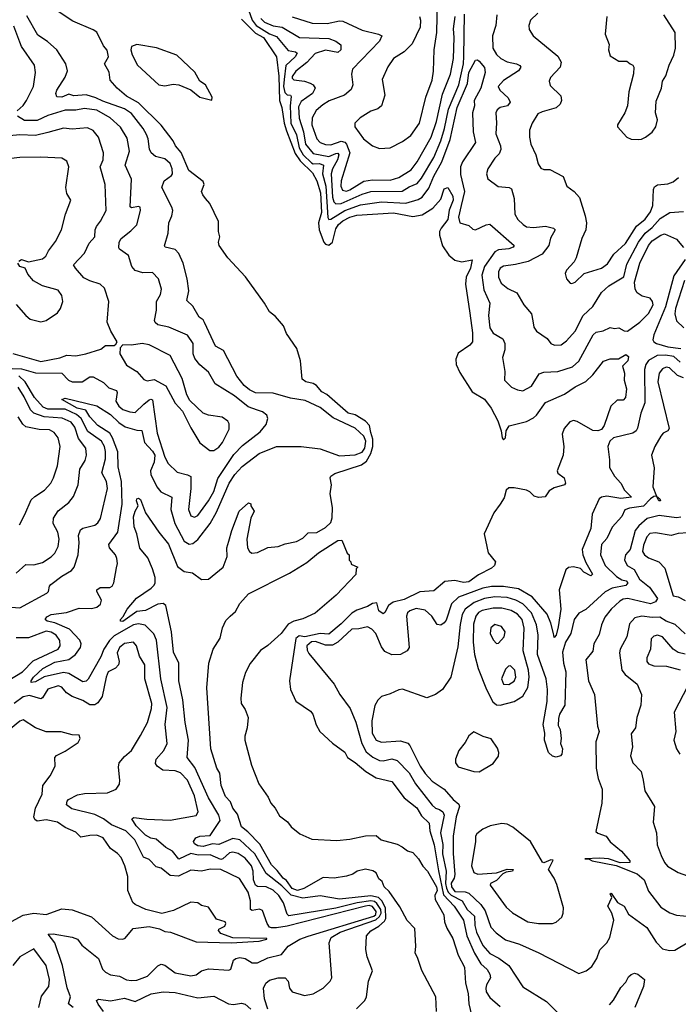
# Model space of a CAD drawing. Extents: x 1268547 to 1425625, y 515768 to 616754.
# Tile 342 of 507: x 1377274 to 1381045, y 558553 to 564188. Entities that reach past the tile are written whole.
import ezdxf

# ---------------------------------------------------------------- set-up
doc = ezdxf.new("R2010")
doc.units = 0

msp = doc.modelspace()

# ---------------------------------------------------------------- linework, layer by layer
at = {"layer": '0CON10XD'}
for points in [[(1379563.8, 564205), (1379569.2, 564185), (1379567.5, 564145), (1379520.4, 564049.6), (1379475, 564004.3), (1379414.3, 563965), (1379381.5, 563918.5), (1379350, 563845), (1379364.4, 563755), (1379345.6, 563695), (1379325, 563676.7), (1379285, 563663.1), (1379223.3, 563625), (1379193.3, 563595), (1379193.8, 563575), (1379243.1, 563505), (1379295, 563466), (1379335, 563450), (1379395, 563454.3), (1379465, 563490), (1379514, 563525), (1379563.8, 563595), (1379600.4, 563745), (1379635, 563842), (1379643.8, 563893.8), (1379646.9, 564015), (1379663.4, 564113.4), (1379666.1, 564295)], [(1379285.4, 561824.6), (1379276.1, 561865), (1379255, 561890.6), (1379195, 561925.8), (1379155, 561936.5), (1379032.3, 562042.3), (1379005, 562058.6), (1378974, 562095), (1378955, 562105.6), (1378912.5, 562115), (1378890.8, 562130.8), (1378881.1, 562235), (1378860.2, 562305), (1378802.1, 562392.1), (1378785.5, 562435.5), (1378738.6, 562488.6), (1378703.6, 562515), (1378676.6, 562565), (1378566.9, 562716.9), (1378465.6, 562825), (1378416.7, 562895), (1378413.3, 562915), (1378420, 562945), (1378412.9, 562975), (1378412.7, 563032.7), (1378363.8, 563135), (1378338.8, 563165), (1378322.5, 563185), (1378315.8, 563205), (1378330, 563245), (1378325, 563261.2), (1378243.1, 563325), (1378197.9, 563427.9), (1378165.4, 563465), (1378152.2, 563495), (1378084.7, 563584.7), (1377955, 563711.5), (1377885, 563750), (1377832.9, 563795), (1377791.8, 563841.8), (1377787.4, 563887.4), (1377760, 563935), (1377781.9, 563975), (1377775, 564012.5), (1377755, 564037.5), (1377715, 564115.6), (1377695, 564130), (1377578.3, 564178.3), (1377465, 564253.8)], [(1378584.5, 564244.5), (1378606, 564185), (1378627.9, 564155), (1378705, 564107), (1378745, 564090.4), (1378812, 564012), (1378853.6, 564003.6), (1378863.6, 563995), (1378850.8, 563975), (1378798.2, 563925), (1378789, 563845), (1378785.1, 563805), (1378791.5, 563771.5), (1378805, 563758.3), (1378825.2, 563755.2), (1378827.9, 563747.9), (1378822.2, 563695), (1378825.7, 563595), (1378859.4, 563529.4), (1378875, 563454.4), (1378897.8, 563415), (1378945, 563367.8), (1378955, 563362.9), (1378990, 563365), (1379014.1, 563354.1), (1379008.7, 563305), (1379027, 563235), (1379038.9, 563055), (1379044, 563044), (1379055, 563045.3), (1379135, 563095.4), (1379225, 563128), (1379344.9, 563145.1), (1379485, 563137.9), (1379555, 563158.1), (1379577.9, 563172.1), (1379616.2, 563223.8), (1379645, 563292.7), (1379691.7, 563375), (1379738.5, 563501.5), (1379778.8, 563685), (1379838.2, 563821.8), (1379846.6, 563885), (1379884.6, 563955.4), (1379895, 563957.8), (1379905, 563949.4), (1379935, 563914), (1379939.2, 563885), (1379913.5, 563795), (1379876.8, 563725), (1379877.5, 563695), (1379866.3, 563653.7), (1379869.6, 563545), (1379883.9, 563485), (1379809.8, 563375), (1379797.7, 563345), (1379797.9, 563302.1), (1379821.1, 563205), (1379801.9, 563125), (1379787.1, 563057.1), (1379795, 563024.2), (1379845, 563009.4), (1379868.5, 562988.5), (1379884.5, 562984.5), (1379945, 563013.2), (1379966.6, 563016.6), (1380105.8, 562895), (1380100, 562885), (1380075, 562875.6), (1380015, 562870.5), (1379995, 562860), (1379936.2, 562775), (1379920.7, 562725), (1379932, 562642), (1379965.3, 562565), (1379957.8, 562495), (1379965.3, 562425), (1379984.1, 562394.1), (1380040.8, 562360.8), (1380051.8, 562335), (1380051.9, 562298.1), (1380037.9, 562255), (1380051.2, 562175), (1380049.4, 562125), (1380090, 562085), (1380125, 562069.5), (1380155, 562064.5), (1380205, 562090.9), (1380248.8, 562161.2)], [(1378695.2, 558525), (1378676.3, 558585), (1378670.2, 558645), (1378683.8, 558675), (1378705, 558691.1), (1378755, 558704.8), (1378793.8, 558703.8), (1378810.5, 558685), (1378819.2, 558645), (1378835, 558625.4), (1378905, 558604.2), (1378955, 558613.1), (1379011.2, 558645), (1379052.5, 558685), (1379061.9, 558705), (1379046.1, 558905), (1379058.2, 558935), (1379108.2, 558965), (1379314.1, 559035.9), (1379335.1, 559054.9), (1379344.1, 559075), (1379341.6, 559095), (1379319.7, 559129.7), (1379305, 559141.2), (1379285, 559144.5), (1379206.8, 559133.2), (1379085, 559103.5), (1378815, 559059.6), (1378805, 559068), (1378783.7, 559133.7), (1378757.8, 559175), (1378725, 559206.7), (1378685, 559225.2), (1378635, 559227.1), (1378625, 559234.2), (1378612.7, 559265), (1378611.3, 559315), (1378601.9, 559345), (1378565, 559389.3), (1378525, 559416.2), (1378495, 559423.7), (1378475, 559420.3), (1378437.5, 559385), (1378425, 559380.9), (1378365, 559407.7), (1378296.2, 559406.2), (1378255, 559415.7), (1378185, 559384.1), (1378149.7, 559429.7), (1378110.7, 559450.7), (1378055, 559498.6), (1378025, 559504.5), (1377995, 559521.7), (1377940.5, 559575), (1377916.1, 559613.9), (1377927.6, 559622.4), (1378002, 559612), (1378136.5, 559606.5), (1378285, 559633.1), (1378296.5, 559655), (1378275, 559745.7), (1378235, 559835.4), (1378195, 559877.8), (1378165, 559888.8), (1378093.9, 559893.9), (1378061.1, 559915), (1378051.2, 559931.2), (1378055.5, 559955), (1378100, 560005), (1378117.9, 560045), (1378107.8, 560155), (1378117.9, 560252.1), (1378082, 560415), (1378056.7, 560636.7), (1378042.3, 560672.3), (1377992.8, 560722.8), (1377955, 560729.8), (1377925, 560724.8), (1377815, 560662.5), (1377787.7, 560635), (1377756.7, 560585), (1377739.2, 560540.8), (1377666.6, 560413.4), (1377655, 560403.2), (1377635, 560399.3), (1377556.2, 560446.2), (1377525, 560450.9), (1377415, 560427.2), (1377365, 560397.8), (1377340.8, 560395), (1377340.8, 560405), (1377353.9, 560425), (1377407.6, 560475), (1377475, 560510.4), (1377555, 560525.7), (1377593.7, 560555), (1377622.6, 560595), (1377625.3, 560615), (1377617.8, 560637.8), (1377559.5, 560699.5), (1377475, 560736.1), (1377431.4, 560745), (1377419.4, 560755), (1377429.2, 560770.8), (1377455, 560783.9), (1377542, 560795), (1377615, 560819.8), (1377685, 560817.7), (1377715.6, 560825), (1377736.7, 560843.3), (1377741.8, 560865), (1377715.5, 560915), (1377715.6, 560925), (1377735, 560939.2), (1377791.1, 560938.9), (1377804.5, 560945.5), (1377813.3, 560965), (1377828.9, 561051.1), (1377834.3, 561075.7), (1377831.1, 561105), (1377822.5, 561125), (1377788.5, 561165), (1377784.6, 561185), (1377835.8, 561255), (1377860.4, 561415), (1377857.6, 561545), (1377838.2, 561628.1), (1377835.4, 561715.4), (1377805.8, 561795), (1377790.5, 561820.5), (1377721.9, 561865), (1377675, 561915.3), (1377653.2, 561953.2), (1377602.9, 561965), (1377516, 562015), (1377535, 562022.2), (1377715, 561977.7), (1377795, 561928.5), (1377842.8, 561882.8), (1377878.6, 561858.6), (1377945, 561837.9), (1377974.1, 561835.9), (1377988.5, 561768.5), (1378035, 561718.3), (1378047.8, 561695), (1378045.1, 561654.9), (1378022.4, 561605), (1378024.3, 561585), (1378060.3, 561515), (1378082.8, 561485), (1378145.8, 561455.8), (1378138.8, 561385), (1378162.5, 561305), (1378215, 561202.5), (1378245, 561185.5), (1378265, 561190), (1378295, 561213.3), (1378365, 561303.9), (1378401.5, 561368.5), (1378472.7, 561535), (1378505.4, 561584.6), (1378548.4, 561631.6), (1378645, 561704.7), (1378745, 561744.6), (1378885.8, 561745.8), (1378995, 561731.4), (1379105, 561691.2), (1379195, 561697.4), (1379235, 561713.3), (1379250.6, 561735), (1379256.7, 561775), (1379245, 561803.4), (1379195, 561850.3), (1379068.6, 561908.6), (1378995, 561967.9), (1378908.9, 562008.9), (1378825, 562021), (1378725, 562050.5), (1378625, 562052.7), (1378589.2, 562069.2), (1378559.8, 562095), (1378517.6, 562147.6), (1378440.6, 562295), (1378395, 562319.5), (1378332.3, 562455), (1378325, 562469.4), (1378301.4, 562485), (1378265, 562548.6), (1378231.5, 562581.5), (1378242.1, 562635), (1378232.8, 562705), (1378209.4, 562795), (1378185, 562850), (1378165, 562872.2), (1378106.2, 562886.2), (1378104.1, 562894.1), (1378123.6, 562965), (1378127.9, 563025), (1378146.2, 563065), (1378150.4, 563095), (1378146.1, 563115), (1378087.9, 563227.9), (1378100.6, 563265), (1378143.8, 563295), (1378149.2, 563305), (1378146.5, 563335), (1378135.4, 563365), (1378105, 563390.5), (1378051.2, 563405), (1378026.9, 563425), (1378017.2, 563447.2), (1378010, 563505), (1378000.5, 563530.5), (1377981.1, 563565), (1377915, 563650.9), (1377875, 563677.6), (1377750.5, 563720.5), (1377710.6, 563740.6), (1377655, 563757.4), (1377585, 563751.2), (1377555, 563761.2), (1377515, 563744.2), (1377486.6, 563746.6), (1377481.2, 563765), (1377486.2, 563785), (1377535, 563859.4), (1377547.5, 563895), (1377538.2, 563935), (1377486.4, 564015), (1377432.9, 564062.9), (1377378.4, 564098.4), (1377315, 564210.4)], [(1378545, 564190.5), (1378625, 564109.9), (1378670.4, 564085), (1378745.3, 563975), (1378757.7, 563865), (1378761.8, 563725), (1378775.9, 563685), (1378788.7, 563595), (1378802.1, 563552), (1378851.5, 563421.5), (1378880.5, 563380.5), (1378950.4, 563310.4), (1378975, 563265.3), (1378996.6, 563196.6), (1379002.2, 563085), (1378985.8, 563025), (1378989.6, 562985), (1379015, 562914.8), (1379025, 562903.1), (1379045, 562898.1), (1379065.1, 562914.9), (1379085, 562991.5), (1379100.4, 563015), (1379125, 563036.3), (1379165, 563057.3), (1379205, 563068.8), (1379415, 563081.9), (1379525, 563060.8), (1379578.3, 563071.7), (1379640.2, 563109.8), (1379685, 563160.8), (1379705, 563218.8), (1379725, 563227.5), (1379755, 563178), (1379755.3, 563155.3), (1379732.5, 563097.5), (1379725.8, 563045), (1379686.7, 562995), (1379678.2, 562975), (1379678.4, 562955), (1379694.3, 562894.3), (1379730.6, 562840.6), (1379765, 562810.5), (1379805, 562801.9), (1379865, 562812.5), (1379854.6, 562765), (1379831.3, 562715), (1379826.3, 562675), (1379852, 562508), (1379866.7, 562395), (1379866.2, 562345), (1379850.6, 562325), (1379785, 562278.9), (1379772, 562245), (1379772.7, 562215), (1379795, 562168.6), (1379865, 562058.8), (1379936.2, 562016.2), (1379974.4, 561965), (1380011.5, 561891.5), (1380031.1, 561835), (1380036, 561795), (1380045, 561782.5), (1380055, 561793.8), (1380060, 561835), (1380077, 561863), (1380175, 561888.3), (1380215, 561909.6), (1380233.1, 561925), (1380285, 561996.2), (1380392.9, 562045), (1380454.3, 562085.7), (1380515, 562116.6), (1380555.7, 562155), (1380616.6, 562233.4), (1380655, 562246.1), (1380702.7, 562247.3), (1380745, 562271.1), (1380760.2, 562260.2), (1380755.2, 562234.8), (1380725.7, 562205), (1380737.5, 562165), (1380734.1, 562124.1), (1380748.8, 562075), (1380743.3, 562025), (1380729.3, 562010.7), (1380695, 562010), (1380658, 561975), (1380620, 561865), (1380605, 561842.1), (1380585, 561835.4), (1380555, 561835.9), (1380465, 561888.2), (1380445, 561893.6), (1380423.9, 561886.1), (1380391.5, 561848.5), (1380379.8, 561815), (1380390.2, 561745), (1380386.2, 561695), (1380352.3, 561605), (1380355, 561592.5), (1380391.2, 561565), (1380399.2, 561535), (1380394.3, 561525.7), (1380335, 561508.1), (1380305, 561490.6), (1380282.2, 561457.8), (1380245, 561453.8), (1380220, 561460), (1380195.6, 561485), (1380175, 561494.7), (1380105, 561509.2), (1380075, 561509.2), (1380059.4, 561495), (1380047.9, 561452.1), (1380025.4, 561415), (1379988.2, 561365), (1379933.8, 561245), (1379957, 561137), (1379998.8, 561085), (1379993.3, 561065), (1379975, 561048.8), (1379900.2, 561009.8), (1379845, 560970.8), (1379815, 560966.5), (1379765, 560978.1), (1379708.3, 560971.7), (1379645, 560919.2), (1379565, 560914.3), (1379475, 560870), (1379412.9, 560855), (1379385.5, 560835), (1379365.4, 560794.6), (1379355, 560788.1), (1379330, 560805), (1379319.6, 560849.6), (1379295, 560847.5), (1379265, 560828.8), (1379205, 560809.3), (1379175, 560792), (1379115, 560729.6), (1379045, 560670.6), (1378995, 560675.8), (1378906.5, 560656.5), (1378875, 560661.3), (1378855, 560647.1), (1378819.2, 560405), (1378824, 560355), (1378855, 560287.5), (1378939.8, 560229.8), (1378952.6, 560212.6), (1378972.4, 560152.4), (1378992.9, 560115), (1379065, 560047.5), (1379135, 559996), (1379151.4, 559965), (1379195, 559936.8), (1379255.4, 559885.4), (1379315, 559848.7), (1379405, 559828.8), (1379475, 559734.7), (1379548.2, 559678.2), (1379575, 559632.5), (1379618.8, 559588.8), (1379622.9, 559545), (1379647.2, 559465), (1379672.7, 559317.3), (1379700.2, 559180.2), (1379761.1, 559115), (1379815.2, 559035), (1379834.1, 558945), (1379878.8, 558845), (1379914.1, 558785), (1379951.4, 558751.4), (1379966.7, 558725), (1379969.7, 558705), (1379946.7, 558665), (1379942.4, 558645), (1379945.3, 558625), (1379965, 558592.2), (1380025, 558540.7)], [(1378655, 564193.9), (1378675, 564173.1), (1378725, 564153), (1378776.2, 564145), (1378876, 564086), (1379045, 564079), (1379084.4, 564065), (1379113.6, 564043.6), (1379113.3, 564015), (1379095, 564000), (1379025, 564012.5), (1378966, 563994), (1378917.8, 563942.2), (1378855, 563892.5), (1378835, 563862.5), (1378835, 563852), (1378843.7, 563843.6), (1378905, 563836.4), (1378938.1, 563825), (1378954.8, 563814.8), (1378965.3, 563795.3), (1378949.7, 563765), (1378885, 563719.4), (1378870.6, 563689.4), (1378874.1, 563624.1), (1378899.1, 563545), (1378910.9, 563475), (1378955, 563422.2), (1379045.1, 563404.9), (1379085, 563422.5), (1379095, 563423.1), (1379100.5, 563415), (1379093.7, 563385), (1379065, 563334), (1379057.9, 563305), (1379065, 563171.9), (1379073.6, 563145), (1379085, 563133.2), (1379115, 563135.7), (1379235, 563188.8), (1379285, 563203.9), (1379463.8, 563206.2), (1379505, 563231.6), (1379550, 563250), (1379575, 563279.7), (1379645, 563399.1), (1379684.9, 563495), (1379706.3, 563565), (1379729.4, 563675), (1379789.1, 563815), (1379815.8, 563935), (1379817.8, 563977.8), (1379820.5, 564219.5)], [(1378835, 564204.8), (1378948.2, 564168.2), (1379035, 564165.2), (1379105, 564180.7), (1379125, 564179.6), (1379235, 564127.7), (1379328.8, 564105), (1379347.8, 564095), (1379335, 564063.8), (1379178.9, 563905), (1379173.8, 563876.2), (1379182.5, 563815), (1379172.4, 563787.6), (1379134.7, 563755.3), (1379046.9, 563723.1), (1379008.9, 563701.1), (1378971.8, 563668.2), (1378949.2, 563625), (1378946.8, 563585), (1378975, 563505.6), (1378994.2, 563484.2), (1379025, 563473.3), (1379055, 563470.7), (1379115, 563491.9), (1379135, 563487.1), (1379145.3, 563475.3), (1379164.3, 563425), (1379115.7, 563265), (1379112.7, 563235), (1379122.4, 563212.4), (1379145, 563207.1), (1379165, 563213.6), (1379245, 563263), (1379295, 563270.8), (1379395, 563268.5), (1379445, 563284.8), (1379515, 563327.5), (1379550.2, 563375), (1379630.4, 563515), (1379660.6, 563605), (1379695, 563760.6), (1379741.5, 563875), (1379758.1, 563965), (1379762.6, 564085), (1379758.3, 564135), (1379768.1, 564205)], [(1380006.9, 564215), (1380000.4, 564155), (1379980.4, 564095), (1379983.8, 564025), (1380005, 563987.8), (1380028.1, 563965), (1380065, 563946.6), (1380118.8, 563935), (1380137.5, 563925), (1380142.5, 563915), (1380130, 563895), (1380045, 563840), (1380014.2, 563805), (1380022.9, 563785), (1380071.2, 563741.2), (1380082.5, 563715), (1380066.2, 563695), (1380025, 563685.5), (1380007.4, 563672.6), (1379999.4, 563655), (1380003.6, 563596.4), (1380000, 563535), (1380027.8, 563465), (1380029.4, 563445), (1380020, 563420), (1379994.3, 563395), (1379954.2, 563335), (1379946.7, 563305), (1379955, 563277.5), (1380013.5, 563233.5), (1380076.9, 563226.9), (1380090, 563220), (1380105.6, 563165), (1380108.9, 563075), (1380125.6, 563045), (1380156.9, 563015), (1380175, 563003.1), (1380215, 562997.5), (1380285, 563006.5), (1380330, 562995), (1380340.6, 562985), (1380312.8, 562937.2), (1380303.9, 562895), (1380265.2, 562844.8), (1380185, 562804.7), (1380113.3, 562786.7), (1380045, 562777.6), (1380024.6, 562765), (1380014.7, 562745), (1380015.3, 562715), (1380030.1, 562680.1), (1380068.8, 562648.8), (1380121.4, 562625), (1380161.1, 562555), (1380204.7, 562504.7), (1380211.8, 562465), (1380218.6, 562428.6), (1380232.5, 562405), (1380294, 562364), (1380315, 562334.5), (1380335.5, 562324.5), (1380375, 562327.8), (1380405, 562350.5), (1380454.8, 562405.2), (1380500.7, 562495), (1380555, 562545.5), (1380605, 562626.9), (1380646.9, 562665), (1380733.8, 562716.2), (1380751.2, 562788.8), (1380816.4, 562913.6), (1380854.4, 562965), (1380895, 562997.6), (1380940.2, 563049.8), (1380996.7, 563085), (1381075, 563090)], [(1380241.2, 564225), (1380198.5, 564185), (1380190, 564155), (1380192, 564132), (1380214.3, 564095), (1380355, 563979.5), (1380374.6, 563945), (1380368.2, 563915), (1380313.9, 563856.1), (1380306.4, 563835), (1380310.8, 563810.8), (1380372.2, 563752.2), (1380376.5, 563725), (1380369.5, 563705), (1380345, 563682.5), (1380265, 563660.6), (1380241.4, 563648.6), (1380207.5, 563595), (1380193.6, 563555), (1380192.5, 563515), (1380201.5, 563475), (1380229.6, 563415), (1380242.5, 563362.5), (1380258, 563338), (1380275, 563331.1), (1380310.2, 563330.2), (1380385, 563290), (1380407.5, 563235), (1380448, 563205), (1380479.3, 563169.3), (1380512.5, 563065), (1380520, 563025), (1380515.5, 562985), (1380491.9, 562935), (1380460.8, 562825), (1380447.9, 562802.1), (1380405, 562754), (1380397.5, 562735), (1380405, 562703.8), (1380425, 562680), (1380435, 562677.1), (1380455, 562685.6), (1380505.4, 562734.6), (1380604.3, 562765), (1380640.3, 562789.7), (1380676.2, 562845), (1380743.4, 562906.5), (1380805, 563005.3), (1380855, 563046.9), (1380885, 563088.5), (1380899.5, 563125), (1380902.3, 563215), (1380908.6, 563231.4), (1380925, 563242.2), (1380985, 563248.6), (1381015, 563259.2), (1381046.2, 563283.8)], [(1380635.8, 564205), (1380626, 564105), (1380648.8, 564045), (1380646.2, 564015), (1380655, 563980), (1380705, 563950), (1380749.3, 563949.3), (1380770, 563935), (1380785, 563927.5), (1380790, 563915), (1380788.3, 563878.3), (1380762.5, 563775), (1380753.8, 563695), (1380738.8, 563655), (1380697.5, 563585), (1380697.5, 563575), (1380750, 563515), (1380775, 563504), (1380815, 563502), (1380835, 563504), (1380856.7, 563515), (1380895, 563544), (1380915.8, 563575), (1380925.8, 563615), (1380913.8, 563655), (1380918.3, 563721.7), (1380948, 563795), (1380954.3, 563835), (1380973.6, 563866.4), (1380992.6, 563927.4), (1381020, 563985), (1381028.5, 564025), (1381026.9, 564115), (1380961.9, 564215)], [(1377258.9, 563665), (1377293.3, 563696.7), (1377313.3, 563725), (1377353.1, 563805), (1377364.6, 563885), (1377358.1, 563928.1), (1377285, 564034.4), (1377275, 564058), (1377240, 564150)], [(1378375, 563727.5), (1378375.7, 563745), (1378337.7, 563815), (1378306.4, 563836.4), (1378276.6, 563886.6), (1378174.5, 563984.5), (1378057.1, 564027.1), (1377945, 564045.6), (1377913.8, 564035), (1377909.7, 564015), (1377917.3, 563987.3), (1377947.9, 563927.9), (1378070, 563815), (1378105, 563809.1), (1378152.2, 563817.7), (1378186, 563815), (1378255, 563785.4), (1378305, 563744.3), (1378375, 563727.5)], [(1377232, 562192), (1377285, 562188.9), (1377365, 562166.1), (1377514.7, 562164.7), (1377553.9, 562125), (1377575, 562114.8), (1377631.2, 562115), (1377675, 562143.9), (1377694.7, 562144.7), (1377755, 562110.9), (1377785, 562080.5), (1377829.2, 562065), (1377832.5, 562055), (1377824.7, 562005), (1377842.8, 561975), (1377865, 561957.8), (1377905, 561942.7), (1377935, 561939.6), (1377985, 561987.5), (1378015, 562012.3), (1378025, 562016.4), (1378035, 562011.4), (1378062.2, 561822.2), (1378104.8, 561684.8), (1378125, 561647.5), (1378175, 561597.5), (1378235, 561583.6), (1378253.2, 561573.2), (1378254.1, 561505), (1378241.5, 561385), (1378255, 561348.9), (1378275, 561340), (1378295, 561350.8), (1378355, 561433.8), (1378385, 561488.1), (1378408.1, 561561.9), (1378499.9, 561700.1), (1378549.4, 561750.6), (1378650.6, 561829.4), (1378685, 561870.6), (1378694.5, 561905), (1378688.6, 561925), (1378665, 561942.9), (1378635, 561952.3), (1378582.9, 561972.9), (1378505, 562035.9), (1378394.2, 562104.2), (1378355, 562171.4), (1378305, 562213.3), (1378277.9, 562247.9), (1378268.2, 562275), (1378267.7, 562335), (1378235, 562382.1), (1378128.7, 562428.7), (1378065, 562441.5), (1378050, 562455), (1378046.5, 562466.5), (1378057.5, 562525), (1378057.9, 562575), (1378080, 562615), (1378086.7, 562645), (1378068.2, 562705), (1378035, 562740), (1377978.6, 562738.6), (1377935, 562751.9), (1377916.1, 562776.1), (1377898, 562838), (1377845, 562874.2), (1377842.2, 562882.2), (1377843.6, 562915), (1377854.4, 562935), (1377911.3, 562978.7), (1377945.5, 563014.5), (1377965.5, 563095), (1377964.2, 563114.2), (1377955, 563117.8), (1377915, 563110), (1377906.6, 563116.6), (1377915.3, 563275), (1377877.3, 563355), (1377902.3, 563435), (1377889.1, 563509.1), (1377852, 563572), (1377791.8, 563625), (1377715, 563669.8), (1377645, 563678.8), (1377595, 563669.4), (1377535, 563670.2), (1377435, 563639.8), (1377375, 563609.7), (1377301.1, 563611.1), (1377261.3, 563635)], [(1377235, 562276.4), (1377395, 562231.9), (1377505, 562252.6), (1377545, 562268.6), (1377596.4, 562263.6), (1377652.5, 562275), (1377737.9, 562302.1), (1377765, 562323.8), (1377815, 562322.5), (1377825, 562330), (1377832.5, 562345), (1377796, 562405), (1377775, 562457.5), (1377784.2, 562575), (1377760.3, 562650.3), (1377735, 562674.4), (1377675, 562692.8), (1377641.2, 562711.2), (1377593.1, 562765), (1377582.5, 562785), (1377645, 562852.1), (1377672.1, 562907.9), (1377705.2, 562944.8), (1377706.2, 562985), (1377713.1, 563005), (1377736.8, 563035), (1377768.9, 563095), (1377763.8, 563245), (1377735.5, 563345), (1377752.3, 563385), (1377753.8, 563425), (1377726.1, 563515), (1377695, 563552.9), (1377661.7, 563568.3), (1377575, 563561.1), (1377525, 563567.2), (1377435, 563542.2), (1377365, 563524.7), (1377275, 563528.6), (1377215, 563522.5)], [(1377268.6, 562805), (1377285, 562815.5), (1377325, 562801.5), (1377405, 562818.5), (1377424.3, 562835), (1377438.6, 562865), (1377478.8, 562918.8), (1377514.4, 562985), (1377535.8, 563075), (1377568, 563155), (1377545, 563192.5), (1377537.5, 563227.5), (1377555.6, 563345), (1377545, 563378), (1377515, 563394.4), (1377395, 563400.9), (1377275, 563399.3), (1377175, 563387.1)], [(1380248.8, 562161.2), (1380275, 562171.2), (1380355, 562174.7), (1380438.3, 562201.7), (1380476.1, 562233.9), (1380556.8, 562383.2), (1380575, 562400), (1380615, 562407.5), (1380655, 562426.9), (1380678.8, 562421.2), (1380705, 562424.3), (1380735, 562407.5), (1380755, 562405.5), (1380825, 562456), (1380875, 562505.8), (1380900.9, 562555), (1380898.1, 562575), (1380883.7, 562593.7), (1380837.9, 562605), (1380809, 562625), (1380798.5, 562645), (1380794.7, 562685), (1380823.8, 562795), (1380875, 562896.1), (1380895, 562921.7), (1380945, 562955.3), (1380965, 562962.1), (1381035, 562932.5), (1381074.8, 562884.8)], [(1377255, 562558), (1377308.9, 562495), (1377335, 562474.5), (1377395, 562459.2), (1377425, 562466), (1377490.3, 562509.7), (1377508.8, 562535), (1377522, 562575), (1377515, 562610), (1377495, 562639.2), (1377405, 562663.8), (1377354, 562694), (1377321.2, 562731.2), (1377306.2, 562766.2), (1377275, 562775.8), (1377264.3, 562795)], [(1381084.8, 562815.2), (1381018.7, 562721.3), (1380970.8, 562545), (1380905.2, 562385), (1380899.4, 562355), (1380905, 562343.4), (1380920.8, 562335), (1380985, 562316.3), (1381059.4, 562305)], [(1381079.8, 562695), (1381029, 562535), (1381024.8, 562504.8), (1381034.6, 562465), (1381076.2, 562425)], [(1378385, 561722.2), (1378415, 561742.2), (1378435, 561768.6), (1378473.5, 561845), (1378474.3, 561875), (1378465, 561889.2), (1378432.6, 561912.6), (1378355, 561924.4), (1378325.4, 561935.4), (1378247.6, 562007.6), (1378231.2, 562041.2), (1378203.6, 562135), (1378135.3, 562265.3), (1378016.3, 562326.4), (1377975, 562334.5), (1377915, 562325.8), (1377865, 562327.5), (1377850, 562310), (1377847.5, 562275), (1377885, 562211.2), (1377944.1, 562174.1), (1377985, 562128), (1378005, 562120.8), (1378045, 562128.9), (1378111.6, 562091.6), (1378165, 561993.8), (1378206.6, 561946.6), (1378255, 561851.2), (1378305, 561765.8), (1378362.6, 561722.6), (1378385, 561722.2)], [(1381055, 562228.5), (1381019.2, 562259.2), (1380972.5, 562267.5), (1380924.5, 562265), (1380875, 562236.7), (1380859, 562215), (1380851.5, 562185), (1380853.8, 561995), (1380830, 561935), (1380810.9, 561849.1), (1380803.3, 561835), (1380785, 561821.8), (1380674.7, 561795.3), (1380652.5, 561775), (1380640.8, 561745), (1380651.7, 561668.3), (1380650.6, 561625), (1380680, 561575), (1380716.7, 561535), (1380736.1, 561495), (1380777.1, 561455), (1380715, 561447.8), (1380635, 561461.3), (1380606, 561455), (1380591.1, 561445), (1380551.5, 561358.5), (1380544.2, 561275), (1380494.8, 561155), (1380497.6, 561125), (1380515, 561081.2), (1380554.6, 561015), (1380544.2, 561005), (1380505, 561025.8), (1380485, 561046.1), (1380445, 561056.7), (1380416.7, 561053.3), (1380400.3, 561039.7), (1380363.3, 560925), (1380372, 560815), (1380356.3, 560713.7), (1380345, 560666.2), (1380335, 560652.5), (1380329.5, 560675), (1380315.3, 560735), (1380294.8, 560785), (1380208.3, 560885), (1380129.7, 560929.7), (1380045, 560944.5), (1379975, 560943.1), (1379924.9, 560935.1), (1379786.6, 560883.4), (1379745.5, 560844.5), (1379715, 560751.9), (1379704.7, 560735.3), (1379685, 560722.7), (1379665, 560726.5), (1379634.7, 560775), (1379595, 560809), (1379545, 560818.9), (1379508.5, 560805), (1379495, 560793.3), (1379488.8, 560775), (1379504.7, 560595.3), (1379493.4, 560576.6), (1379455.4, 560554.6), (1379405, 560553.6), (1379365, 560571.9), (1379345, 560599.2), (1379314.1, 560675), (1379289.9, 560699.9), (1379265, 560712.6), (1379215, 560701.2), (1379175, 560699.7), (1379094.9, 560625.1), (1379065, 560609), (1379025, 560607.6), (1378968.3, 560628.3), (1378945, 560627.7), (1378919, 560605), (1378919.5, 560579.5), (1378929.8, 560559.8), (1379075.5, 560385), (1379107.5, 560325), (1379166, 560246), (1379198.3, 560168.3), (1379232.2, 560045), (1379258.2, 559998.2), (1379296.6, 559966.6), (1379335, 559947.6), (1379356, 559946), (1379405, 559958.5), (1379435, 559947.5), (1379505, 559876.9), (1379540.3, 559815), (1379635, 559693.3), (1379655, 559676.2), (1379677.5, 559667.5), (1379696.8, 559655), (1379703.6, 559635), (1379682.9, 559535), (1379697.6, 559467.6), (1379694.6, 559415), (1379715.6, 559315), (1379711.7, 559245), (1379718.1, 559218.1), (1379728, 559195), (1379745, 559177.5), (1379808.4, 559145), (1379836.4, 559095), (1379877.8, 559057.8), (1379880.7, 559005), (1379890, 558965), (1379925, 558890.3), (1379965, 558843.1), (1380016.9, 558816.9), (1380075.2, 558775.2), (1380154, 558654), (1380290.1, 558570.1), (1380354.5, 558505)], [(1377226, 560826), (1377275, 560822.4), (1377430, 560905), (1377440, 560915), (1377444.4, 560945), (1377451.9, 560955), (1377515, 561002.7), (1377570.8, 561035), (1377586.1, 561053.9), (1377608.2, 561125), (1377614.6, 561195), (1377611.2, 561235), (1377622.3, 561267.7), (1377635, 561278.2), (1377705, 561295.4), (1377721.5, 561308.5), (1377736.3, 561333.7), (1377776.7, 561505), (1377771.1, 561545), (1377744.7, 561595), (1377766, 561675), (1377766.4, 561716.4), (1377760.2, 561745), (1377743.3, 561775), (1377665, 561831), (1377627, 561905), (1377599, 561929), (1377535, 561958.6), (1377435, 561957.9), (1377409.4, 561969.4), (1377359.5, 562025), (1377306, 562116), (1377268.7, 562148.7)], [(1381075, 562138.6), (1381041.2, 562151.2), (1380995, 562195.8), (1380975, 562198.6), (1380955, 562188.9), (1380936.1, 562163.9), (1380927.1, 562115), (1380992.6, 561847.4), (1380985.6, 561835), (1380959.2, 561820.8), (1380945.4, 561805), (1380911.1, 561745), (1380891.4, 561695), (1380907.2, 561622.8), (1380899.5, 561515), (1380920, 561460), (1380940, 561445), (1380942.5, 561435), (1380934.1, 561434.1), (1380920, 561460), (1380905, 561458.6), (1380885, 561446.5), (1380846.1, 561403.9), (1380765, 561391.7), (1380738.2, 561381.8), (1380721.1, 561345), (1380666.2, 561283.8), (1380635, 561219.1), (1380604.7, 561185), (1380599.2, 561125), (1380625.3, 561065), (1380690.5, 561000.5), (1380721.6, 560981.6), (1380746.5, 560976.5), (1380755.4, 560964.6), (1380745, 560950), (1380666.1, 560933.9), (1380626.2, 560913.8), (1380515, 560811.8), (1380475, 560790.9), (1380448.5, 560755), (1380430.3, 560675), (1380399.8, 560625), (1380381.7, 560568.3), (1380387, 560505), (1380400.7, 560455), (1380395.3, 560264.7), (1380365, 560213.8), (1380359.1, 560189.1), (1380358, 560148), (1380368, 560125), (1380374.2, 560075), (1380370, 560045), (1380382.5, 560015), (1380377.5, 559985), (1380370, 559975), (1380345, 559967.5), (1380325, 559973.3), (1380301.2, 559995), (1380278.8, 560065), (1380281.4, 560105), (1380270.5, 560155), (1380293.3, 560285), (1380295.2, 560354.8), (1380288.5, 560415), (1380239, 560555), (1380242.5, 560665), (1380233.3, 560725), (1380203.5, 560793.5), (1380155, 560844.4), (1380115, 560866.2), (1380065, 560881), (1379995, 560885.2), (1379935, 560875.8), (1379876.8, 560853.2), (1379824.9, 560815.1), (1379806.6, 560783.4), (1379795.6, 560725.6), (1379782, 560598), (1379742.5, 560425), (1379695, 560354), (1379655, 560325.7), (1379605, 560307.1), (1379465, 560355.6), (1379445, 560353.1), (1379395, 560329.4), (1379345, 560314.3), (1379325, 560294.4), (1379306.6, 560263.4), (1379289.4, 560175), (1379291.9, 560105), (1379315, 560065.3), (1379346.5, 560053.5), (1379455, 560061.2), (1379496.9, 560046.9), (1379508.6, 560035), (1379566.2, 559915), (1379595, 559874.2), (1379635, 559830.6), (1379704.4, 559784.4), (1379756.7, 559725), (1379788.4, 559698.4), (1379792.5, 559685), (1379772.6, 559625), (1379755.6, 559515), (1379755.2, 559415.2), (1379766.3, 559295), (1379762.1, 559275), (1379744.4, 559245.6), (1379745.6, 559225), (1379765, 559199.1), (1379825, 559196.6), (1379845, 559189.7), (1379914.5, 559124.5), (1379938.3, 559088.3), (1379971.3, 558995), (1380001.7, 558961.7), (1380055, 558922.5), (1380135, 558897.2), (1380247, 558847), (1380475, 558730), (1380516.7, 558745), (1380550.7, 558769.3), (1380579.2, 558815), (1380595, 558864), (1380635.6, 558905), (1380652.9, 558935), (1380675.5, 559034.5), (1380663.8, 559075), (1380642.2, 559115), (1380664.5, 559165), (1380654.6, 559185), (1380660.8, 559189.2), (1380696, 559135), (1380735, 559113.8), (1380759.4, 559069.4), (1380865, 558992.5), (1380918.1, 558908.1), (1380955, 558870.6), (1380995, 558861.2), (1381025, 558863.8), (1381105, 558910.6)], [(1377255, 561020.9), (1377310, 561070), (1377355, 561068), (1377405, 561080.8), (1377455, 561113.8), (1377476.2, 561135), (1377495, 561172), (1377500.3, 561215), (1377492, 561255), (1377466.2, 561305), (1377468.5, 561335), (1377495, 561376.7), (1377555, 561424.4), (1377581.5, 561458.5), (1377608.2, 561525), (1377619.4, 561615), (1377648.7, 561665), (1377657.7, 561695), (1377653.1, 561735), (1377610.2, 561790.2), (1377589.6, 561855), (1377569.4, 561885), (1377518.1, 561908.1), (1377415.2, 561914.8), (1377355.1, 561935.1), (1377335.7, 561955.7), (1377300, 562030), (1377264.9, 562084.8)], [(1377273.9, 561296.1), (1377304.4, 561355.6), (1377340.8, 561439.2), (1377360.4, 561459.6), (1377417.1, 561495), (1377453.3, 561535), (1377468.2, 561565), (1377490, 561635), (1377506.4, 561745), (1377495.4, 561795), (1377472.5, 561825), (1377445, 561841.3), (1377385, 561841.6), (1377308.6, 561858.6), (1377292.6, 561872.6), (1377265.4, 561915)], [(1379202.2, 558527.8), (1379250, 558575), (1379260, 558595), (1379270.6, 558685), (1379294.3, 558745), (1379264, 558825), (1379255.8, 558865.8), (1379260.6, 558945), (1379285, 558973.1), (1379330.7, 558999.3), (1379362, 559028), (1379370.6, 559045), (1379369.5, 559105), (1379347.4, 559145), (1379327.6, 559165), (1379285, 559173.7), (1379105, 559153.9), (1378995, 559174), (1378895, 559161.3), (1378828.3, 559178.3), (1378775, 559231.9), (1378685, 559302.2), (1378620.7, 559415), (1378535, 559495.2), (1378495, 559502.1), (1378415, 559467.8), (1378378.5, 559471.5), (1378325, 559456.9), (1378295, 559459.6), (1378275, 559470.6), (1378269.4, 559485), (1378283.1, 559505), (1378305, 559516.1), (1378365, 559520), (1378407.3, 559582.7), (1378421.5, 559605), (1378413.6, 559635), (1378354.9, 559734.9), (1378277.7, 559907.7), (1378233.4, 559965), (1378241.6, 560065), (1378221, 560165), (1378208.9, 560295), (1378185.8, 560405), (1378184.7, 560504.7), (1378155, 560568), (1378143, 560685), (1378110, 560835), (1378095.8, 560845.8), (1378065, 560843.6), (1377995, 560806), (1377945, 560800), (1377865, 560744.5), (1377850.8, 560745), (1377850.8, 560755), (1377867.3, 560772.7), (1377890, 560815), (1377942.7, 560877.3), (1378027.8, 560935), (1378045, 560951.4), (1378049.2, 560965), (1378049.6, 560995), (1378035.4, 561045), (1378007.3, 561107.3), (1377962.7, 561162.7), (1377944.5, 561245), (1377928.8, 561285), (1377925, 561342.5), (1377935, 561376), (1377952.9, 561405), (1377942.1, 561435), (1377945, 561446.2), (1377955, 561450), (1377965, 561441.2), (1377994.5, 561365), (1378070, 561255), (1378126.4, 561186.4), (1378178.4, 561058.4), (1378215, 561029.3), (1378262.9, 561022.9), (1378315, 560984.2), (1378355, 560986.2), (1378438.8, 561055), (1378462, 561115), (1378460, 561165), (1378472.5, 561202.5), (1378488.8, 561265), (1378531.2, 561375), (1378585, 561422.5), (1378597.5, 561417.5), (1378597.5, 561405), (1378617.5, 561375), (1378597.5, 561335), (1378574, 561215), (1378579.2, 561165), (1378589.2, 561145), (1378602.5, 561135), (1378635, 561137.8), (1378695, 561166.7), (1378755, 561173.5), (1378795, 561188.9), (1378859.3, 561200.7), (1378895, 561221.4), (1378925, 561250.6), (1378975, 561253.8), (1379025, 561280.8), (1379055, 561310), (1379063.6, 561336.4), (1379066, 561396), (1379051.6, 561475), (1379058.9, 561525), (1379051.2, 561565), (1379056, 561575), (1379079.2, 561590.8), (1379230.6, 561639.4), (1379259.6, 561660.4), (1379284.6, 561705.4), (1379295.9, 561745), (1379296.9, 561786.9), (1379285.4, 561824.6)], [(1381059.9, 561340.1), (1381035, 561337.3), (1380935, 561351.2), (1380866.9, 561333.1), (1380818.5, 561291.5), (1380798.4, 561265), (1380769.5, 561155), (1380742.1, 561125), (1380736.4, 561096.4), (1380751.4, 561065), (1380791.3, 561041.3), (1380822.8, 560985), (1380879.8, 560939.8), (1380925.7, 560875), (1380915, 560856.2), (1380885, 560845.3), (1380755.4, 560875.4), (1380728.6, 560871.4), (1380710.1, 560859.9), (1380661.1, 560815), (1380625, 560769.4), (1380604.7, 560725.3), (1380591.3, 560668.7), (1380560.9, 560615), (1380555.3, 560574.7), (1380515.7, 560525), (1380530.9, 560405), (1380565.5, 560325), (1380582.7, 560145), (1380592.3, 560115), (1380572.4, 560055), (1380575.3, 559905), (1380585.3, 559845.3), (1380609.4, 559785), (1380608.6, 559745), (1380607.5, 559705), (1380572.9, 559542.9), (1380585, 559532), (1380631.2, 559515), (1380655, 559482), (1380720.2, 559430.2), (1380766.9, 559375), (1380767.5, 559365), (1380712.3, 559362.3), (1380645, 559386.4), (1380595, 559390), (1380510, 559385), (1380535, 559384.2), (1380551.2, 559375), (1380688.3, 559348.3), (1380809.3, 559299.3), (1380850.4, 559265), (1380875, 559201.4), (1380945, 559108.8), (1380997, 559077), (1381035, 559063.1), (1381115, 559054.7)], [(1381099.1, 561250.9), (1381045, 561248.2), (1381004.1, 561235.9), (1380915, 561250.9), (1380882.2, 561247.8), (1380865, 561228.5), (1380845, 561180), (1380839, 561145), (1380851.1, 561125), (1380875, 561108), (1380934.2, 561084.2), (1380968, 561048), (1381015, 560890), (1381045, 560884.7), (1381085, 560864.1)], [(1379661.4, 558511.4), (1379656.2, 558596.2), (1379577.4, 558747.4), (1379551.8, 558821.8), (1379538.1, 558845), (1379541.8, 558885), (1379536.7, 558986.7), (1379492.8, 559032.8), (1379451.5, 559111.5), (1379388.9, 559198.9), (1379361.4, 559225), (1379350, 559255), (1379331.2, 559271.2), (1379314.3, 559305), (1379296.9, 559316.9), (1379253.4, 559326.6), (1379206.7, 559315), (1379181.7, 559298.3), (1379145, 559287.1), (1379075, 559275.6), (1379011.2, 559278.8), (1378901.9, 559215), (1378865, 559204.2), (1378833.3, 559215), (1378801.9, 559261.9), (1378783.5, 559275), (1378749.1, 559319.1), (1378715, 559350.8), (1378649, 559469), (1378580.4, 559540.4), (1378545, 559568.6), (1378520.4, 559640.4), (1378495, 559675.8), (1378481.8, 559711.8), (1378452.9, 559742.9), (1378427.1, 559805), (1378419.6, 559875), (1378402.9, 559905), (1378367.9, 560015), (1378345.4, 560365), (1378357.5, 560505), (1378382.7, 560585), (1378421.9, 560648.1), (1378435, 560707.1), (1378455, 560748.5), (1378479.6, 560775), (1378509.7, 560800.3), (1378535, 560846.9), (1378585, 560902.2), (1378818.9, 561021.1), (1378918.6, 561081.4), (1378985, 561136), (1379095, 561207.5), (1379118.3, 561208.3), (1379150, 561135), (1379160, 561125), (1379160, 561095), (1379170, 561085), (1379171.7, 561071.7), (1379210, 561055), (1379200, 561045), (1379198.3, 561011.7), (1379086.2, 560895), (1378965, 560792), (1378895, 560758), (1378843.6, 560746.4), (1378811.2, 560728.8), (1378771.2, 560675), (1378695, 560606), (1378652.6, 560577.4), (1378593.3, 560503.3), (1378567.7, 560452.3), (1378550, 560395), (1378539.4, 560305), (1378543.1, 560275), (1378565, 560240), (1378582, 560195), (1378577.5, 560135), (1378562.5, 560087.5), (1378562.7, 560065), (1378602.1, 559922.1), (1378643.9, 559813.9), (1378697.7, 559737.7), (1378711.9, 559705), (1378736.9, 559675), (1378761.2, 559631.2), (1378807.5, 559597.5), (1378829.3, 559569.3), (1378879, 559529), (1378947.7, 559497.7), (1379089.8, 559490.2), (1379165, 559497.3), (1379255, 559516.6), (1379315, 559518.2), (1379344.7, 559494.7), (1379435, 559468.6), (1379463.3, 559453.3), (1379495, 559430.8), (1379525, 559421.5), (1379557.9, 559385), (1379583.1, 559343.1), (1379609.2, 559315), (1379660.2, 559225), (1379663.7, 559205), (1379651.8, 559175), (1379653.1, 559153.1), (1379701.8, 559065), (1379705.5, 559025), (1379719.2, 558989.2), (1379755, 558930), (1379784.6, 558834.6), (1379821.5, 558765), (1379827.1, 558675), (1379841.8, 558615), (1379845.6, 558555), (1379866.8, 558466.8)], [(1380025, 560264), (1380105, 560286.4), (1380153.9, 560316.1), (1380183.4, 560366.6), (1380191.6, 560425), (1380186.4, 560465), (1380156.4, 560575), (1380161.6, 560705), (1380151.3, 560755), (1380125, 560784.8), (1380087.5, 560807.5), (1380035, 560819.3), (1379985, 560820), (1379922.7, 560807.3), (1379901.6, 560795), (1379884.8, 560775), (1379872.5, 560727.5), (1379870.4, 560625), (1379877.2, 560555), (1379898.5, 560475), (1379947.3, 560355), (1379983.8, 560283.8), (1380005, 560267.5), (1380025, 560264)], [(1381085, 560673.2), (1381026.8, 560726.8), (1380974.5, 560745), (1380939.3, 560769.3), (1380895, 560767.2), (1380836.1, 560773.9), (1380796.7, 560765), (1380765, 560731.2), (1380750.4, 560655), (1380712.5, 560585), (1380708.7, 560565), (1380722.2, 560465), (1380740.4, 560440.4), (1380808.9, 560385), (1380834.4, 560325), (1380830, 560265), (1380808.2, 560195), (1380799.4, 560135), (1380775, 560100), (1380782.7, 560027.3), (1380770.8, 559975), (1380784, 559935), (1380831.8, 559885), (1380844.5, 559835.5), (1380852.5, 559775), (1380908.6, 559685), (1380901.1, 559595), (1380920, 559535), (1380924.4, 559465), (1380947.1, 559405), (1380965.7, 559365), (1380984, 559344), (1381045, 559307.1), (1381097.9, 559287.9)], [(1377211.5, 560408.5), (1377290, 560455), (1377352, 560518), (1377493.7, 560586.3), (1377505.9, 560605), (1377504.1, 560635), (1377482.8, 560665), (1377455, 560681.9), (1377425, 560688), (1377325, 560651), (1377255, 560650.2)], [(1380005, 560618), (1380015, 560620), (1380048.6, 560655), (1380054.4, 560685), (1380032.5, 560715), (1379995, 560726.2), (1379971.7, 560708.3), (1379967.9, 560675), (1379985, 560638.6), (1380005, 560618)], [(1377965, 560091.5), (1378005.2, 560164.8), (1378029.2, 560245), (1378030.5, 560275), (1377990.7, 560415), (1377990.8, 560495), (1377960, 560545), (1377943.3, 560605), (1377925, 560626.2), (1377875, 560618.3), (1377845, 560594.5), (1377832.8, 560565), (1377843.5, 560515), (1377839.2, 560495), (1377823.1, 560476.9), (1377780.4, 560455), (1377768.8, 560425), (1377746.5, 560315), (1377721.2, 560278.8), (1377705, 560266), (1377675, 560266.7), (1377635, 560291.9), (1377574.5, 560314.5), (1377543.1, 560335), (1377515, 560368.5), (1377495, 560374.7), (1377435, 560357.1), (1377405, 560307.8), (1377395, 560301.8), (1377329.5, 560319.5), (1377295, 560312.2), (1377243.2, 560275)], [(1381085, 560556.5), (1381045, 560565.5), (1381014.7, 560584.7), (1380954.3, 560655), (1380925, 560666.2), (1380905, 560660.5), (1380888.9, 560645), (1380885.6, 560585.6), (1380863.8, 560535), (1380864.6, 560515), (1380875, 560500.9), (1380905, 560490.6), (1380977.4, 560487.4), (1381055, 560467.5)], [(1380075, 560383.7), (1380105, 560401.8), (1380114.8, 560425), (1380108.1, 560465), (1380085, 560489.6), (1380071.9, 560488.1), (1380055, 560470.6), (1380032.8, 560415), (1380045, 560385.9), (1380075, 560383.7)], [(1381100, 560375), (1381021.8, 560225), (1381030.5, 560115), (1381020, 560065), (1381034.5, 560014.5), (1381054.6, 559984.6)], [(1377185, 559004.6), (1377295, 559063.1), (1377354.6, 559075.4), (1377425, 559067.7), (1377515, 559099.5), (1377575, 559093.1), (1377685, 559054.2), (1377806.2, 558945), (1377838.3, 558928.3), (1377865, 558925.7), (1377878.9, 558931.1), (1377923.4, 558986.6), (1378015, 558998.5), (1378075, 558985.2), (1378105, 558969.4), (1378138.6, 558965), (1378285, 558909.7), (1378484.1, 558904.1), (1378645, 558913.8), (1378689.2, 558925), (1378689.5, 558929.5), (1378495, 558934.3), (1378425, 558958.9), (1378412.2, 558975), (1378415, 558983.3), (1378449, 559001), (1378454.2, 559015), (1378450.3, 559025), (1378401, 559041), (1378355, 559109.1), (1378315, 559119.2), (1378293.9, 559133.9), (1378255, 559137.5), (1378155, 559089.4), (1378087.1, 559072.9), (1377995.6, 559095), (1377935.5, 559125), (1377922.7, 559135), (1377892.9, 559205), (1377893.8, 559283.8), (1377876.8, 559345), (1377855, 559392.5), (1377835, 559415.6), (1377795, 559444.3), (1377752.5, 559505), (1377715, 559520.9), (1377675, 559518.9), (1377625, 559509.2), (1377595, 559537.5), (1377535, 559564.4), (1377490, 559595), (1377425, 559608), (1377375, 559601.5), (1377360.8, 559610.8), (1377356.1, 559626.1), (1377365.3, 559675), (1377403, 559755), (1377407.6, 559805), (1377449.4, 559860.6), (1377477.2, 559915), (1377475.8, 559965), (1377485, 559976), (1377535, 560001.4), (1377608.9, 560051.1), (1377620, 560075), (1377613.9, 560093.9), (1377575, 560096), (1377511.7, 560111.7), (1377425, 560113.1), (1377365, 560134.5), (1377295, 560181.1), (1377275, 560172.7), (1377221.3, 560128.7)], [(1377581.1, 558535), (1377554.2, 558555), (1377564.4, 558595), (1377547, 558647), (1377519.5, 558775), (1377474.7, 558905), (1377437.5, 558955), (1377465.6, 558955.6), (1377575, 558937.3), (1377605, 558926.1), (1377630.7, 558890.7), (1377725.7, 558815.7), (1377748.4, 558755), (1377765, 558736.8), (1377795, 558722.3), (1377845, 558713.6), (1377885, 558693.5), (1377915, 558688.5), (1377945, 558690.9), (1378006.3, 558713.7), (1378065, 558772.5), (1378085, 558782.7), (1378105, 558777.5), (1378165, 558733.8), (1378255, 558716.8), (1378285, 558720.9), (1378315.7, 558745), (1378354.7, 558755.3), (1378472.3, 558747.7), (1378483.3, 558755), (1378497.5, 558805), (1378512.5, 558815), (1378535, 558820), (1378565, 558816), (1378605, 558790.8), (1378635, 558789.5), (1378695, 558818.2), (1378772.4, 558837.6), (1378811.2, 558885), (1378878.9, 558925), (1378925, 558942.2), (1379301.9, 559058.1), (1379312.3, 559067.7), (1379315.8, 559085), (1379295, 559111.9), (1379275, 559117.9), (1379255, 559115.6), (1378805, 558999.8), (1378745, 558990), (1378715, 558991.5), (1378705, 558995.4), (1378690.4, 559015), (1378665, 559090.8), (1378647.4, 559097.4), (1378605, 559090), (1378595.5, 559095.5), (1378595.2, 559145), (1378583, 559195), (1378532.6, 559272.6), (1378425, 559324.6), (1378365, 559325.5), (1378315.3, 559315.3), (1378255, 559321.2), (1378183.4, 559286.6), (1378135, 559289.5), (1378085, 559331.5), (1378055, 559339.5), (1378015, 559380.8), (1377982.5, 559395), (1377932.9, 559495), (1377882, 559545), (1377799.7, 559579.7), (1377755, 559613.7), (1377705, 559640), (1377572.1, 559672.1), (1377542.9, 559695), (1377545.6, 559715), (1377554.4, 559725), (1377605, 559752), (1377645, 559759.7), (1377776.2, 559763.8), (1377826.2, 559783.8), (1377845, 559813.3), (1377848.1, 559835), (1377840.5, 559910.5), (1377844, 559935), (1377875, 559971.8), (1377914.8, 560005.2), (1377965, 560091.5)], [(1379905, 559883.5), (1379985, 559931.4), (1380015, 559974), (1380016.9, 559995), (1380009.2, 560019.2), (1379972.9, 560072.9), (1379927.5, 560085), (1379875, 560113.1), (1379845, 560089.6), (1379825, 560052.1), (1379788.6, 560005), (1379770, 559955), (1379769.3, 559935), (1379785, 559912.3), (1379875, 559884.5), (1379905, 559883.5)], [(1380245, 559015.5), (1380325, 559015.8), (1380345, 559023.8), (1380377.4, 559052.6), (1380385.6, 559075), (1380386.9, 559105), (1380348.7, 559238.7), (1380333.8, 559275), (1380301.2, 559325), (1380328.3, 559378.3), (1380315, 559380), (1380275, 559362.5), (1380267, 559367), (1380198.8, 559485), (1380097.3, 559567.3), (1380064.3, 559584.3), (1380035, 559588.1), (1379967.5, 559575), (1379925, 559555.8), (1379891.7, 559528.3), (1379884.3, 559515), (1379884.3, 559485), (1379860.9, 559345), (1379875, 559308), (1379898, 559298), (1380004.2, 559305.8), (1380065.5, 559325.5), (1380100, 559325), (1380096, 559315), (1380060, 559310), (1380040, 559300), (1380005, 559261.8), (1379970, 559245), (1379967.5, 559235), (1380058.7, 559108.7), (1380095, 559076.5), (1380183.3, 559025), (1380245, 559015.5)], [(1377383.4, 558535), (1377399.5, 558600.5), (1377440.3, 558655), (1377444.2, 558695), (1377425, 558774.3), (1377355, 558870), (1377275, 558824.7), (1377234.1, 558775.9)], [(1380650.5, 558549.5), (1380673.1, 558576.9), (1380715, 558650), (1380745, 558678.9), (1380759.9, 558710.1), (1380775, 558724.6), (1380795, 558730.9), (1380814, 558725), (1380850.8, 558695), (1380845.8, 558655), (1380795.6, 558535)], [(1377755, 558511.4), (1377723.2, 558553.2), (1377713.5, 558575), (1377725, 558582.7), (1377795, 558572.5), (1377875, 558588.7), (1377935, 558570), (1378027.4, 558612.6), (1378095, 558623.8), (1378165, 558620.8), (1378295, 558590.3), (1378385, 558599.8), (1378470, 558555), (1378497.4, 558552.6), (1378545, 558560.2), (1378565, 558554.4), (1378597.4, 558525)]]:
    msp.add_lwpolyline(points, dxfattribs=at)

doc.saveas('drawing.dxf')
